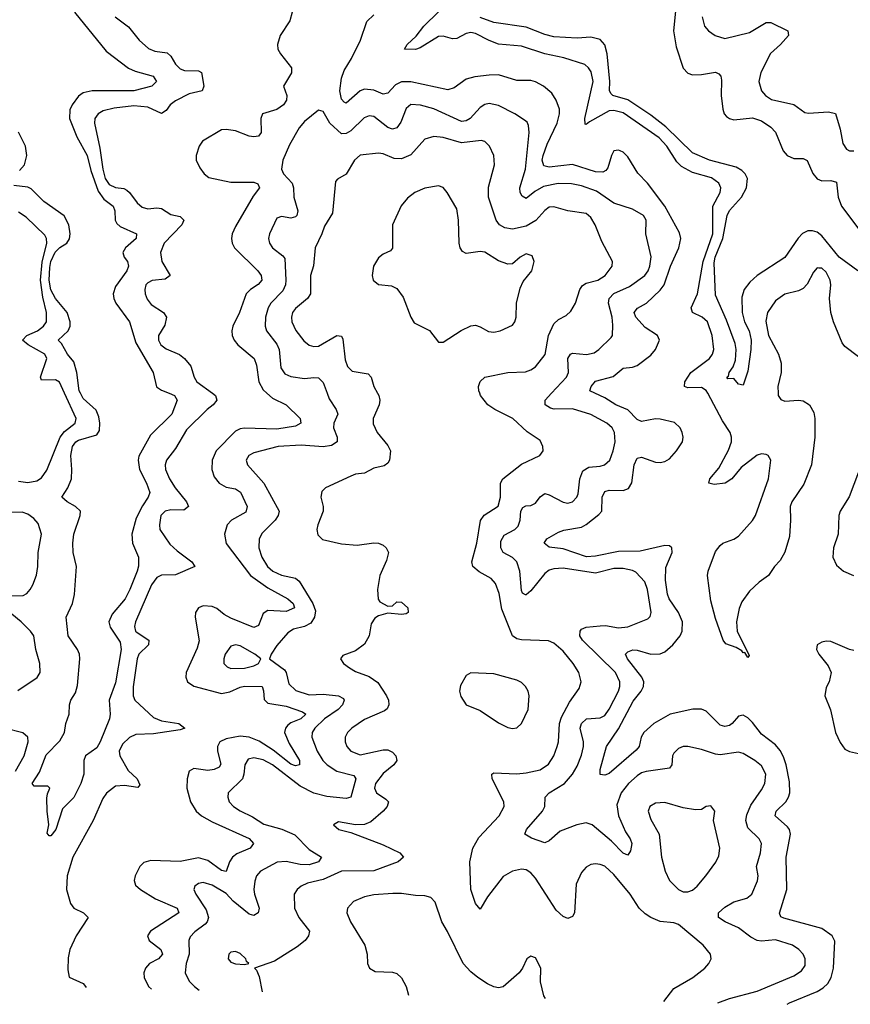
# Model space of a CAD drawing. Header units: inches. Extents: x 1843162 to 1959474, y 907081 to 1016326.
# Tile 305 of 656: x 1933955 to 1937554, y 907353 to 911618. Entities that reach past the tile are written whole.
import ezdxf

# ---------------------------------------------------------------- set-up
doc = ezdxf.new("R2010")
doc.units = ezdxf.units.IN
doc.header["$MEASUREMENT"] = 0
doc.layers.add('B9930', color=7, linetype='Continuous')
doc.layers.add('B9931', color=7, linetype='Continuous')

msp = doc.modelspace()

# ---------------------------------------------------------------- linework, layer by layer
at = {"layer": 'B9930', "color": 5}
for points, elevation in [([(1933950, 909619.6), (1933990, 909613.8), (1934030, 909621.3), (1934050, 909633.8), (1934072.5, 909667.5), (1934130.4, 909809.6), (1934150, 909834.5), (1934195.2, 909870), (1934200.4, 909890), (1934149.9, 910000)], 580), ([(1934602.7, 910000), (1934626.7, 909990), (1934637, 909970), (1934614.7, 909910), (1934521.9, 909818.1), (1934472, 909728), (1934469, 909710), (1934474.4, 909670), (1934505.1, 909610), (1934518.9, 909570), (1934512.2, 909550), (1934487.2, 909512.8), (1934460.4, 909459.6), (1934440.6, 909390), (1934443.6, 909350), (1934470.4, 909290), (1934470.4, 909250.4), (1934464.6, 909230), (1934432.9, 909150), (1934412.1, 909110), (1934356.3, 909043.7), (1934342.2, 909010), (1934346.8, 908986.8), (1934390, 908922.6), (1934395.1, 908890), (1934370, 908745.6), (1934342.8, 908670), (1934347.2, 908610), (1934344.2, 908590), (1934304.4, 908490), (1934290, 908464.5), (1934240.7, 908430), (1934234, 908410), (1934233.4, 908350), (1934220.5, 908310), (1934190, 908249.6), (1934140.2, 908199.8), (1934111.3, 908110), (1934090, 908082.7), (1934083.2, 908083.2), (1934074.6, 908094.6), (1934081.1, 908130), (1934074, 908190), (1934073.6, 908246.4), (1934075.3, 908264.7), (1934086, 908290), (1934078, 908298), (1934018, 908298), (1934009.6, 908309.6), (1934041, 908359), (1934070, 908434), (1934130, 908494.8), (1934149.3, 908530), (1934156, 908570), (1934169.7, 908610.3), (1934171.1, 908650), (1934177.2, 908670), (1934197, 908703), (1934205.5, 908734.5), (1934216.5, 908850), (1934214.8, 908870), (1934206, 908890), (1934165.4, 908950), (1934156.9, 909030), (1934184.3, 909090), (1934192.3, 909127.7), (1934201.8, 909250), (1934187.3, 909310), (1934185.2, 909350), (1934190.5, 909390), (1934217.5, 909470), (1934218.7, 909490), (1934196.9, 909510), (1934161.6, 909530), (1934137.6, 909550), (1934164.4, 909590), (1934179.8, 909630), (1934181.7, 909670), (1934176.7, 909730), (1934183.8, 909770), (1934198.9, 909790), (1934210, 909796.9), (1934290, 909820.4), (1934300.7, 909839.3), (1934303, 909870), (1934298.3, 909898.3), (1934286.4, 909926.4), (1934230, 909978), (1934218.4, 910000)], 560), ([(1934790.7, 910000), (1934804.3, 909990), (1934809, 909970), (1934793.8, 909950), (1934767.8, 909930), (1934678.6, 909841.4), (1934630, 909760.6), (1934591.5, 909710), (1934586.3, 909690), (1934587.8, 909670), (1934603.8, 909630), (1934628.6, 909590), (1934678.8, 909530), (1934687.1, 909510), (1934666.6, 909493.4), (1934610, 909494.7), (1934585.8, 909490), (1934567, 909470), (1934560.6, 909430), (1934562.5, 909410), (1934605.8, 909345.8), (1934637, 909317), (1934701.6, 909270), (1934714.4, 909250), (1934630, 909213), (1934570, 909212.5), (1934550, 909202.5), (1934526, 909170), (1934457.3, 909010), (1934453.3, 908990), (1934457.4, 908970), (1934463.7, 908963.7), (1934515.6, 908930), (1934513.5, 908910), (1934471.5, 908870), (1934464.9, 908850), (1934447.7, 908727.7), (1934447.5, 908690), (1934454.8, 908670), (1934535.2, 908595.2), (1934570, 908581.5), (1934644.4, 908570), (1934670.3, 908550), (1934650, 908542.5), (1934535.8, 908524.2), (1934458.3, 908521.7), (1934431.6, 908508.4), (1934400.2, 908479.8), (1934385.9, 908450), (1934389.1, 908430), (1934425.4, 908365.4), (1934465, 908330), (1934475.4, 908304.6), (1934467.6, 908292.4), (1934410, 908301.1), (1934370, 908297.8), (1934331.5, 908268.5), (1934315.6, 908244.4), (1934274.4, 908150), (1934185.4, 907990), (1934160.9, 907910), (1934158.6, 907850), (1934175, 907790), (1934190.2, 907770), (1934231.8, 907750), (1934252.1, 907730), (1934200.7, 907650), (1934172.5, 907590), (1934165.7, 907554.3), (1934163.3, 907503.3), (1934170.2, 907470.2), (1934230, 907444), (1934241.2, 907430), (1934242.7, 907425.6)], 580), ([(1935026.5, 910000), (1935050, 909978.6), (1935110.5, 909950.5), (1935171, 909891), (1935173.2, 909870), (1935150, 909857.6), (1935070, 909843.9), (1934930, 909848.6), (1934910, 909845.8), (1934890, 909836.5), (1934806.9, 909750), (1934789.1, 909710), (1934788, 909670), (1934798.5, 909638.5), (1934819, 909610), (1934850, 909593.2), (1934890, 909585.4), (1934911.7, 909571.7), (1934940.7, 909510), (1934934.7, 909485.3), (1934873.4, 909450), (1934854.2, 909430), (1934842.8, 909390), (1934850, 909348.9), (1934955, 909210), (1935030, 909156.6), (1935117.1, 909110), (1935139.8, 909090), (1935145.4, 909070), (1935110, 909054.9), (1935030, 909058.8), (1935010, 909045.7), (1934990, 908994.5), (1934970, 908984.8), (1934870, 909025.2), (1934841.8, 909041.8), (1934810, 909068.4), (1934790, 909076.6), (1934750, 909078.9), (1934730.3, 909070), (1934717.7, 909050), (1934715.9, 909030), (1934733, 908927), (1934724.5, 908895.5), (1934676.3, 908790), (1934675, 908770), (1934682.9, 908750), (1934710, 908731.6), (1934830, 908699.6), (1934866.3, 908706.3), (1934910, 908727.3), (1934930, 908732), (1935006, 908730), (1935011.7, 908711.7), (1935014.1, 908674.1), (1935030, 908657.3), (1935110, 908644.1), (1935180.6, 908620.6), (1935195, 908610), (1935172.8, 908590), (1935130, 908572.2), (1935117.4, 908562.6), (1935106.7, 908550), (1935103.4, 908530), (1935122.5, 908482.5), (1935167.1, 908410), (1935168, 908390), (1935150, 908386), (1935130, 908393.7), (1935053.6, 908453.6), (1934992.8, 908492.8), (1934950, 908510.8), (1934910, 908515.2), (1934850, 908503.3), (1934823, 908490), (1934811.7, 908470), (1934812.4, 908450), (1934826.9, 908393.1), (1934819.5, 908380.5), (1934797.6, 908370), (1934770, 908366.7), (1934710, 908374), (1934690, 908362.9), (1934680.5, 908330), (1934679.8, 908290), (1934695.5, 908230), (1934719.4, 908190), (1934743.8, 908170), (1934790, 908143.9), (1934950, 908071.3), (1934968.9, 908050), (1934954, 908030), (1934895.6, 908004.4), (1934877.3, 907990), (1934864.8, 907970), (1934850, 907928.6), (1934830, 907932.5), (1934770, 907976), (1934730, 907988.1), (1934650, 907971.6), (1934523.1, 907976.9), (1934492.8, 907967.2), (1934476.5, 907950), (1934455.6, 907910), (1934451.3, 907890), (1934456.9, 907870), (1934478.3, 907850), (1934544.2, 907810), (1934637.7, 907770), (1934645.2, 907750), (1934522.8, 907670), (1934509.5, 907650.5), (1934516.3, 907630), (1934567.1, 907590), (1934574.4, 907570), (1934556.3, 907550), (1934518.5, 907530), (1934500.2, 907510), (1934493.2, 907490), (1934494.6, 907470), (1934514, 907430), (1934526.9, 907418.9)], 620), ([(1935287.1, 910000), (1935296.1, 909976.1), (1935327.2, 909930), (1935333.2, 909910), (1935317.1, 909870), (1935314.3, 909850), (1935330.9, 909810), (1935331.1, 909790), (1935305.7, 909774.3), (1935270, 909767.6), (1935175.3, 909775.3), (1935074.9, 909770), (1934970, 909742), (1934948.8, 909730), (1934936.5, 909710), (1934942.6, 909690), (1935013.2, 909610), (1935080.2, 909490), (1935074.7, 909470), (1935062.5, 909450), (1935006.6, 909393.4), (1934993, 909370), (1934991.2, 909330), (1935003.9, 909290), (1935028.5, 909250), (1935052.6, 909230), (1935090, 909211.5), (1935150, 909199), (1935166.3, 909186.3), (1935226, 909090), (1935237.4, 909057.4), (1935232.3, 909030), (1935216.1, 909003.9), (1935190, 908990.4), (1935142.3, 908977.7), (1935117.1, 908962.9), (1935070, 908908), (1935044.9, 908870), (1935038, 908850), (1935102.4, 908802.4), (1935110.1, 908790.1), (1935121.2, 908741.2), (1935152.1, 908712.1), (1935210, 908694.4), (1935270, 908697.1), (1935336.3, 908690), (1935357.6, 908677.6), (1935361.8, 908670), (1935353.9, 908650), (1935335.7, 908630), (1935276.4, 908590), (1935234.1, 908550), (1935222.6, 908530), (1935221.3, 908510), (1935244.2, 908450), (1935268.4, 908410), (1935287.5, 908390), (1935330, 908363.4), (1935403.7, 908343.7), (1935411.8, 908330), (1935390, 908249.8), (1935370, 908245.4), (1935286.3, 908253.7), (1935230, 908268.4), (1935170, 908298.6), (1935050, 908389.9), (1935010, 908411.7), (1934970, 908421.4), (1934945.1, 908414.9), (1934930.2, 908390), (1934927.2, 908350), (1934920.6, 908330), (1934859.2, 908270), (1934856.5, 908250), (1934862.8, 908230), (1934881.8, 908210), (1934910, 908190.9), (1934964.7, 908164.7), (1935012.9, 908132.9), (1935091.5, 908111.5), (1935147.6, 908087.6), (1935210, 908023.2), (1935262.4, 907990), (1935250.2, 907970), (1935210, 907957.9), (1935170, 907958.9), (1935110, 907971.7), (1935071.3, 907968.7), (1934999.2, 907930), (1934981.8, 907910), (1934973.8, 907886.2), (1934970.1, 907850), (1934973, 907830), (1934992.7, 907770), (1934988.7, 907750), (1934970, 907737.6), (1934950, 907743.4), (1934880.6, 907800.6), (1934850, 907833.8), (1934790, 907869.8), (1934750, 907880.8), (1934730, 907877.2), (1934714.6, 907865.4), (1934710.3, 907850), (1934718, 907830), (1934762.7, 907762.7), (1934773.7, 907730), (1934767.9, 907710), (1934759.5, 907700.5), (1934713.5, 907666.5), (1934693.8, 907646.2), (1934688.6, 907630), (1934690.1, 907570), (1934677, 907530), (1934672.9, 907490), (1934690, 907453.4), (1934713, 907430), (1934732.9, 907414)], 640), ([(1935505.5, 910000), (1935510.9, 909990), (1935515.3, 909970), (1935513, 909950), (1935487.3, 909890), (1935486.9, 909866.9), (1935503.9, 909830), (1935550, 909774.3), (1935561.5, 909750), (1935558, 909710), (1935550, 909696.9), (1935533.9, 909686.1), (1935490, 909675.3), (1935450, 909654.5), (1935410, 909649.8), (1935390, 909641.5), (1935280.7, 909590), (1935264.9, 909575.1), (1935260.3, 909550), (1935270.3, 909510), (1935270.3, 909490), (1935246.9, 909430), (1935242.8, 909410), (1935246.5, 909386.5), (1935266.9, 909366.9), (1935350, 909348.2), (1935418.2, 909341.8), (1935490, 909351.9), (1935510, 909351), (1935530, 909342), (1935542.8, 909330), (1935553.2, 909310), (1935544.8, 909275.2), (1935515.8, 909210), (1935506, 909150), (1935508, 909108), (1935515.9, 909095.9), (1935550, 909077.3), (1935570, 909079.1), (1935590, 909096.4), (1935610, 909095.6), (1935636.5, 909070), (1935638, 909050), (1935630, 909044.2), (1935610, 909041.8), (1935550, 909048), (1935510, 909036.2), (1935493.9, 909026.1), (1935478, 909002), (1935470.2, 908950), (1935450, 908913), (1935410, 908884.4), (1935355.2, 908864.8), (1935346, 908850), (1935358, 908830), (1935383.8, 908810), (1935410, 908795.3), (1935470, 908773), (1935506.8, 908746.8), (1935545.1, 908690), (1935553.5, 908670), (1935555.2, 908650), (1935547.1, 908632.9), (1935536.2, 908623.8), (1935450, 908586.6), (1935394.6, 908550), (1935375.6, 908530), (1935365.5, 908510), (1935365, 908490), (1935372.9, 908470), (1935390, 908449.2), (1935430, 908433.8), (1935530, 908456.1), (1935550, 908455.3), (1935570, 908446), (1935585.2, 908430), (1935589.2, 908410), (1935576.5, 908390), (1935530, 908352.7), (1935497, 908310), (1935492.9, 908290), (1935501.7, 908270), (1935542.4, 908242.4), (1935552.6, 908230), (1935547.5, 908210), (1935530.8, 908190), (1935476.7, 908143.3), (1935450, 908132.7), (1935410.5, 908130.5), (1935336.3, 908143.7), (1935314.8, 908130), (1935338.8, 908110), (1935390, 908097.6), (1935530, 908043.9), (1935602.4, 908010), (1935618.7, 907990), (1935594.9, 907970), (1935490, 907932), (1935350, 907930.3), (1935270, 907894.5), (1935202.6, 907877.4), (1935175.6, 907864.4), (1935157, 907850), (1935145, 907830), (1935146, 907770), (1935164.2, 907730), (1935210.3, 907670), (1935206.5, 907650), (1935191.6, 907630), (1935157.9, 907602.1), (1935059.4, 907540.6), (1934972, 907510), (1934981, 907501), (1934993.4, 907473.4), (1935006.5, 907407.4)], 660), ([(1936745.8, 907366), (1936790, 907422.3), (1936871.3, 907468.7), (1936923.6, 907510), (1936941.6, 907530), (1936951.5, 907550), (1936948, 907570), (1936916.9, 907610), (1936810, 907699.5), (1936790, 907706), (1936730, 907711.6), (1936690, 907728.9), (1936665.7, 907745.7), (1936639.3, 907770), (1936600.6, 907830), (1936530, 907916.2), (1936490, 907951.8), (1936470, 907958.7), (1936450, 907962.2), (1936430, 907958.3), (1936410, 907947.6), (1936390, 907923.7), (1936367, 907873), (1936358.5, 907750), (1936350, 907734.3), (1936330, 907725), (1936310, 907733.6), (1936280.4, 907760.4), (1936190, 907899.2), (1936170, 907923.1), (1936150, 907936.1), (1936130, 907939.3), (1936090.2, 907929.8), (1936050, 907907.4), (1935981.7, 907818.3), (1935950, 907765.6), (1935930, 907789.6), (1935910.6, 907850), (1935905.6, 907970), (1935918.7, 908030), (1935944.3, 908075.7), (1936032.2, 908170), (1936054.2, 908210), (1936053.3, 908230), (1936002.7, 908330), (1936000.7, 908350), (1936010, 908356), (1936110, 908352), (1936150, 908356), (1936210, 908368.3), (1936246.7, 908393.3), (1936270, 908428.9), (1936283.9, 908470), (1936289.3, 908490.7), (1936293.5, 908570), (1936302.6, 908597.4), (1936337.9, 908662.1), (1936379.3, 908720.7), (1936387.8, 908750), (1936378.2, 908790), (1936353.8, 908830), (1936310, 908883.5), (1936270, 908917.6), (1936247, 908927), (1936130, 908932), (1936110, 908936), (1936090, 908948.8), (1936044.4, 909064.4), (1936033.2, 909133.2), (1936016.5, 909176.5), (1935998.2, 909198.2), (1935946, 909226), (1935919.1, 909250), (1935913.6, 909270), (1935936.5, 909350), (1935951.5, 909448.5), (1935967.5, 909472.5), (1936028.5, 909511.5), (1936038.1, 909550), (1936039.1, 909610), (1936048.9, 909630), (1936130, 909693.2), (1936209.5, 909730), (1936223.6, 909750), (1936222.4, 909770), (1936210, 909794.7), (1936153.5, 909833.5), (1936092.1, 909890), (1936013.3, 909930), (1935984, 909950), (1935952.4, 909990), (1935948.6, 910000)], 660), ([(1936980.5, 907360.4), (1937030, 907378.5), (1937150, 907410.2), (1937310, 907476.8), (1937342.4, 907497.6), (1937358.3, 907521.7), (1937358.5, 907550), (1937349.8, 907570), (1937330.9, 907590.9), (1937304, 907610), (1937230, 907633.1), (1937170, 907627.5), (1937149.9, 907629.9), (1937123.8, 907643.8), (1937070, 907684.3), (1937011.6, 907710), (1936983, 907730), (1936983.2, 907750), (1937010, 907773.6), (1937050, 907797.3), (1937106.3, 907813.7), (1937127.1, 907830), (1937152.6, 907887.4), (1937154.6, 907910), (1937147.6, 907950), (1937165.7, 908010), (1937169, 908050), (1937159.8, 908070), (1937110, 908118.2), (1937101.8, 908150), (1937106.3, 908173.7), (1937123.5, 908216.5), (1937170, 908282), (1937183.9, 908310), (1937187.6, 908350), (1937170, 908386.2), (1937141, 908410), (1937090, 908439.8), (1937070, 908446), (1936990, 908434.5), (1936970, 908436.1), (1936910, 908456.8), (1936850, 908469.8), (1936830.2, 908469.8), (1936810, 908461), (1936790, 908441.3), (1936784.1, 908430), (1936780.6, 908390), (1936770, 908375.6), (1936670, 908362.1), (1936650, 908356.1), (1936630, 908343.2), (1936592.9, 908310), (1936561, 908270), (1936542.8, 908217.2), (1936549.7, 908169.7), (1936579.7, 908099.7), (1936599.8, 908070), (1936607.2, 908050), (1936602.3, 908017.7), (1936590, 907999.2), (1936570, 908007.7), (1936519.3, 908059.3), (1936435, 908130), (1936410, 908139.6), (1936369.1, 908130.9), (1936296.4, 908103.6), (1936250, 908060.8), (1936230, 908052.5), (1936172.9, 908072.9), (1936144.2, 908090), (1936151.1, 908110), (1936220.5, 908190), (1936229.9, 908210), (1936231.7, 908250), (1936249.8, 908270), (1936315.8, 908310), (1936349.9, 908350.1), (1936370, 908385.2), (1936390, 908433.1), (1936398.7, 908470), (1936398.5, 908490), (1936384.3, 908550), (1936389.9, 908570.1), (1936410.9, 908589.1), (1936470, 908594.1), (1936490, 908603.8), (1936510, 908631.3), (1936549.2, 908710), (1936555, 908730), (1936555.2, 908750), (1936536.1, 908790), (1936394.5, 908930), (1936382.6, 908950), (1936383.2, 908970), (1936390, 908978.2), (1936410, 908986.6), (1936470, 908993.2), (1936493.5, 908993.5), (1936550, 908983.7), (1936590, 908988.3), (1936676.6, 909023.4), (1936686.9, 909033.1), (1936691.4, 909050), (1936675.8, 909150), (1936663.2, 909183.2), (1936624.5, 909224.5), (1936610, 909232.7), (1936570, 909240.9), (1936530, 909240.6), (1936450, 909221.4), (1936310, 909242.6), (1936270, 909240.2), (1936250, 909233.5), (1936230, 909219.9), (1936170, 909144.8), (1936150, 909126.2), (1936146.6, 909126.6), (1936134.3, 909134.3), (1936130, 909145.2), (1936122, 909230), (1936109.9, 909269.9), (1936090, 909289.2), (1936050, 909310.8), (1936039.3, 909330), (1936040.1, 909359.9), (1936054.4, 909385.6), (1936100.9, 909410), (1936115.7, 909424.3), (1936123.6, 909450), (1936127.2, 909490), (1936135, 909505), (1936147.6, 909512.4), (1936170, 909514.2), (1936190, 909523.6), (1936210, 909551.5), (1936230, 909566.4), (1936250, 909560.5), (1936310, 909527.6), (1936330, 909523.9), (1936350, 909529.4), (1936369, 909550), (1936375.1, 909564.9), (1936382.2, 909630), (1936395.4, 909664.6), (1936420.6, 909679.4), (1936470, 909683.7), (1936489.6, 909690), (1936511.5, 909710), (1936527.3, 909750), (1936535.7, 909790), (1936532.7, 909830), (1936522.7, 909850), (1936499.1, 909870), (1936430, 909908.1), (1936350, 909932.1), (1936271.5, 909931.5), (1936255.3, 909935.3), (1936232, 909950), (1936231.7, 909970), (1936259.5, 910000)], 640), ([(1937279.9, 907353.3), (1937290, 907359.4), (1937410.6, 907409.4), (1937435.9, 907424.1), (1937456.2, 907443.8), (1937471.3, 907470), (1937481.6, 907510), (1937487.1, 907627.1), (1937475.3, 907650), (1937430, 907681.3), (1937265.7, 907725.7), (1937252.9, 907732.9), (1937247.6, 907747.6), (1937278.9, 907850), (1937276.6, 907990), (1937294.7, 908090), (1937291, 908110), (1937282, 908122), (1937228.1, 908170), (1937232.8, 908190), (1937274.9, 908230), (1937286.8, 908250), (1937292, 908270), (1937290, 908317.6), (1937276.5, 908390), (1937264.7, 908424.7), (1937250, 908452.6), (1937230, 908477.2), (1937170, 908523.7), (1937130, 908574.2), (1937110, 908593.8), (1937090, 908605.1), (1937070, 908601.1), (1937042.4, 908570), (1937030, 908561), (1937010, 908556), (1936990, 908562), (1936930, 908622.5), (1936910, 908631.7), (1936871.6, 908631.6), (1936773.7, 908610), (1936702.3, 908570), (1936659.6, 908530), (1936648.1, 908510), (1936639.8, 908470), (1936626, 908454), (1936510, 908352.8), (1936490, 908345.1), (1936470, 908349.4), (1936469.9, 908370), (1936498, 908470), (1936550, 908546.1), (1936613.2, 908666.8), (1936647.6, 908710), (1936658, 908730), (1936659.5, 908750), (1936651, 908771), (1936588.1, 908850), (1936579.8, 908870), (1936590, 908880.2), (1936612, 908888), (1936630, 908887.5), (1936690, 908869.2), (1936730, 908871.2), (1936750, 908880.7), (1936785, 908910), (1936816.3, 908950), (1936825.6, 908970), (1936826.6, 909010), (1936809.4, 909050), (1936768.7, 909110), (1936761.6, 909130), (1936753.2, 909190), (1936754.2, 909245.8), (1936781.8, 909310), (1936781.3, 909330), (1936770, 909339.1), (1936750, 909340.7), (1936643.6, 909316.4), (1936550, 909314.9), (1936450, 909294.5), (1936411.3, 909291.3), (1936310, 909325.5), (1936250, 909333.7), (1936228.4, 909350), (1936239.7, 909370), (1936290, 909398.5), (1936312.5, 909407.5), (1936390, 909420.4), (1936410, 909431.4), (1936464.7, 909475.3), (1936477.3, 909490), (1936479.7, 909550), (1936490, 909573.8), (1936510, 909579.6), (1936570, 909578.3), (1936592.7, 909587.3), (1936607.4, 909612.6), (1936617.9, 909690), (1936630, 909718.6), (1936650, 909723.4), (1936710, 909701.5), (1936730, 909699.8), (1936750, 909704.4), (1936770, 909716.5), (1936801.2, 909750), (1936827.3, 909790), (1936829.8, 909810), (1936826.2, 909830), (1936816.5, 909850), (1936793, 909873), (1936730, 909888.1), (1936710, 909888.7), (1936650, 909878.1), (1936630, 909886.7), (1936590, 909928.5), (1936537.5, 909950), (1936490, 909979.7), (1936447.1, 910000)], 620), ([(1937241.1, 910000), (1937241.4, 909990), (1937252.8, 909972.8), (1937270, 909965.5), (1937330, 909969.5), (1937350, 909966.7), (1937377.1, 909950), (1937396, 909916), (1937400.7, 909890), (1937401, 909810), (1937386.4, 909690), (1937353.3, 909606.7), (1937300.8, 909530), (1937292.9, 909510), (1937295.2, 909450), (1937290, 909379), (1937270, 909311.5), (1937250, 909275.1), (1937226, 909250), (1937199.5, 909210), (1937158.9, 909181.1), (1937116.9, 909143.1), (1937084, 909096), (1937072.1, 909067.9), (1937060.9, 909010), (1937063.5, 908970), (1937115.8, 908864.2), (1937110, 908856), (1937097.2, 908877.2), (1937090, 908876.3), (1937084.5, 908884.5), (1937059, 908899), (1937014.5, 908914.5), (1937003, 908930), (1936970, 909024.5), (1936950, 909100.9), (1936935.5, 909210), (1936937.8, 909230), (1936970, 909315.3), (1936990, 909341.3), (1937002, 909350), (1937050, 909367.3), (1937070, 909380.8), (1937131, 909449), (1937143.4, 909470), (1937200.1, 909630), (1937210.4, 909710), (1937198.2, 909730), (1937190, 909735.2), (1937170, 909738.3), (1937150, 909731.7), (1937081.1, 909678.9), (1937040.1, 909630), (1937012.5, 909610), (1936964.3, 909604.3), (1936941.3, 909610), (1936945, 909630), (1936984.2, 909675.8), (1937026.7, 909753.3), (1937039.6, 909790), (1937039.3, 909810), (1937033.5, 909830), (1937000.2, 909880.2), (1936936.2, 910000)], 580), ([(1937610, 909712.3), (1937548.6, 909551.4), (1937510.2, 909490), (1937503.7, 909470), (1937501.7, 909390), (1937481.5, 909330), (1937478.3, 909290), (1937494.8, 909254.8), (1937524.4, 909230), (1937567.2, 909210)], 620), ([(1933890, 909122.2), (1933970, 909124.3), (1933986.7, 909133.3), (1934000.3, 909150), (1934012.7, 909170), (1934027.9, 909212.1), (1934034.2, 909250), (1934035.6, 909310), (1934050.5, 909390), (1934035.7, 909435.7), (1934017, 909457), (1933990, 909476.6), (1933965.5, 909485.5), (1933890, 909482.9)], 580), ([(1933947, 908713), (1934030.6, 908769.4), (1934043.5, 908790), (1934042.2, 908830), (1934025.4, 908890), (1934016.1, 908950), (1934002, 908970), (1933961.5, 909010), (1933863.9, 909090)], 580), ([(1937570, 908885.4), (1937549.9, 908889.9), (1937470, 908924.1), (1937450, 908926), (1937430, 908922), (1937410.5, 908910), (1937407.6, 908890), (1937418, 908870), (1937458.8, 908818.8), (1937471.8, 908790), (1937462.8, 908750), (1937450, 908726), (1937444.1, 908690), (1937468.4, 908628.4), (1937490.2, 908530), (1937510, 908487.8), (1937530, 908458.4), (1937550, 908448.1), (1937590, 908440.1)], 620), ([(1933936.7, 908363.3), (1933975.5, 908430), (1933991.9, 908490), (1933991, 908510), (1933968.7, 908528.7), (1933890, 908548.7)], 580), ([(1936234, 907378.2), (1936226.9, 907390), (1936211.5, 907450), (1936212.7, 907510), (1936190, 907555.3), (1936170, 907562), (1936152, 907550), (1936134, 907510), (1936119.1, 907490), (1936050, 907429.6), (1936030, 907424.7), (1936010, 907429.7), (1935982.2, 907442.2), (1935940.5, 907470), (1935910, 907494), (1935877.2, 907530), (1935808.7, 907668.7), (1935783.7, 907710), (1935755.2, 907795.2), (1935736.1, 907816.1), (1935710, 907823), (1935670, 907824), (1935610, 907833.1), (1935572.7, 907832.7), (1935490, 907826.8), (1935450, 907819.3), (1935401.4, 907798.6), (1935376, 907770), (1935372.9, 907750), (1935388, 907710), (1935450.2, 907610), (1935460.2, 907570), (1935462.6, 907530), (1935470.3, 907510.3), (1935495.6, 907495.6), (1935570, 907493.2), (1935590, 907487), (1935610, 907468.2), (1935629.6, 907430), (1935639.5, 907392.4)], 680)]:
    msp.add_lwpolyline(points, dxfattribs=dict(at, elevation=elevation))
for points, elevation in [([(1934890, 908909.8), (1934870, 908904.7), (1934845.8, 908870), (1934839.6, 908850), (1934840.3, 908830), (1934855, 908815), (1934870, 908807.8), (1934930, 908809), (1934970, 908818.8), (1934989.7, 908830), (1934999.5, 908850), (1934974.7, 908870), (1934910, 908906)], 640), ([(1935910.7, 908789.3), (1935890, 908777.2), (1935865.1, 908734.9), (1935860.5, 908710), (1935866, 908686), (1935890, 908651), (1935950, 908625.5), (1936030, 908572.4), (1936070, 908552.4), (1936090, 908548), (1936110, 908550.6), (1936129.4, 908570), (1936158, 908630), (1936163.1, 908690), (1936158.3, 908710), (1936146.6, 908730), (1936130, 908746.6), (1936110, 908756.8), (1936010, 908784.7)], 680), ([(1936750, 908227.7), (1936710, 908224.2), (1936685.7, 908210), (1936678.9, 908190), (1936690, 908154), (1936725.4, 908090), (1936736.5, 907990), (1936751.7, 907930), (1936770.4, 907890), (1936810, 907850.4), (1936830, 907840.4), (1936850, 907840.4), (1936870, 907848.4), (1936890, 907864.4), (1936928, 907910), (1936970.8, 907969.2), (1936983.8, 907996.2), (1936988.7, 908030), (1936961.1, 908150), (1936967.3, 908190), (1936950, 908212.8), (1936930, 908209.4), (1936910, 908197.6), (1936883.9, 908196.1), (1936830, 908204.4)], 660), ([(1934890, 907581.6), (1934870, 907579.5), (1934861.6, 907570), (1934859.3, 907550), (1934870, 907536.3), (1934890, 907528.8), (1934930, 907525.5), (1934948, 907530), (1934938, 907538), (1934935.1, 907550), (1934910, 907573.3)], 660)]:
    msp.add_lwpolyline(points, close=True, dxfattribs=dict(at, elevation=elevation))
at = {"layer": 'B9931', "color": 5}
for points, elevation in [([(1934192.9, 911650), (1934330, 911481.8), (1934427.5, 911407.5), (1934455.2, 911395.2), (1934533.1, 911373.1), (1934548.5, 911350), (1934527.7, 911330), (1934450, 911309.9), (1934270, 911310.3), (1934230, 911300.8), (1934210, 911286.4), (1934182.5, 911250), (1934172.9, 911227.1), (1934170.6, 911190), (1934203.3, 911110), (1934248, 911030), (1934264.2, 910964.2), (1934295.8, 910875.8), (1934320.5, 910840.5), (1934360.9, 910810), (1934367.8, 910790), (1934369.5, 910750), (1934375.7, 910735.7), (1934390, 910722.7), (1934461.5, 910690), (1934459.7, 910670), (1934414.5, 910630), (1934402.2, 910610), (1934408.1, 910590), (1934422.7, 910570), (1934426.8, 910550), (1934419.3, 910530), (1934370, 910463), (1934360.5, 910430), (1934363, 910410), (1934371.7, 910390), (1934431.3, 910310), (1934458.5, 910218.5), (1934533.7, 910090), (1934547.8, 910027.8), (1934570, 910013.7), (1934602.7, 910000)], 560), ([(1935135.3, 911650), (1935126.4, 911613.6), (1935084, 911550), (1935071.8, 911510), (1935074.3, 911490), (1935085.2, 911470), (1935132.5, 911410), (1935132.7, 911387.3), (1935098.9, 911330), (1935112.1, 911290), (1935111.9, 911270), (1935098.6, 911250), (1935070, 911229), (1935007.8, 911210), (1935000.1, 911190), (1935001, 911130), (1934990, 911114.2), (1934970, 911110.4), (1934950, 911113.4), (1934890, 911136.3), (1934850, 911143.1), (1934830, 911140.8), (1934747.5, 911092.5), (1934732.6, 911070), (1934719.3, 911030), (1934719.7, 911010), (1934735.7, 910975.7), (1934754.7, 910950), (1934774.7, 910934.7), (1934870, 910914.5), (1934970, 910914.6), (1934987.5, 910907.5), (1934993.8, 910890), (1934966.5, 910853.5), (1934890, 910721.7), (1934876.6, 910690), (1934873.7, 910670), (1934875.9, 910650), (1934885.8, 910630), (1934986.9, 910530), (1935002.2, 910510), (1935004.1, 910490), (1934989.2, 910470.8), (1934956, 910450), (1934936.6, 910430), (1934907.4, 910350), (1934879.4, 910290), (1934874.6, 910270), (1934876.1, 910250), (1934885, 910230), (1934900.9, 910210), (1934971.5, 910150), (1934981.2, 910121.2), (1934992.2, 910050), (1935010, 910015), (1935026.5, 910000)], 620), ([(1936936.2, 910000), (1936930, 910011.6), (1936910, 910024.7), (1936850, 910022.8), (1936835.3, 910030), (1936837, 910050), (1936863.6, 910090), (1936943.9, 910150), (1936957.6, 910170), (1936963, 910190), (1936956, 910250), (1936934.8, 910310), (1936912, 910330), (1936870.6, 910350), (1936864.3, 910370), (1936892.7, 910430), (1936916.5, 910570), (1936958.5, 910690), (1936958.2, 910810), (1936989.9, 910870), (1936992.4, 910890), (1936984.1, 910910), (1936953.1, 910933.1), (1936870, 910956.1), (1936822, 910982), (1936802, 911002), (1936758.7, 911070), (1936726, 911106), (1936570, 911214.4), (1936530, 911224.9), (1936510, 911222.7), (1936424, 911176), (1936410, 911163.5), (1936406, 911166), (1936404.3, 911190), (1936439.5, 911350), (1936431.7, 911391.7), (1936419.5, 911410), (1936403.3, 911423.3), (1936312.6, 911452.6), (1936230, 911470), (1936130, 911503), (1936030, 911512.6), (1935990, 911527.6), (1935930, 911558.7), (1935910, 911562.5), (1935890, 911558), (1935850, 911536.7), (1935830, 911535), (1935790, 911546.8), (1935770, 911545.8), (1935690, 911496.4), (1935669.6, 911489.6), (1935622.9, 911490), (1935634, 911510), (1935673.5, 911546.5), (1935706.4, 911590), (1935770, 911651.9)], 580), ([(1936797.5, 911670), (1936788, 911570), (1936800.1, 911500.1), (1936830, 911408.2), (1936850, 911386.4), (1936870, 911379.5), (1936910, 911380.3), (1936970, 911390.4), (1936984.1, 911384.1), (1936992.8, 911372.8), (1936995.5, 911355.5), (1936993.9, 911290), (1937001.1, 911230), (1937007.2, 911210), (1937018.2, 911198.2), (1937030, 911189.5), (1937050, 911184.7), (1937130, 911193.6), (1937170, 911180.1), (1937210, 911152.1), (1937230, 911130.2), (1937263.6, 911050), (1937280.6, 911030), (1937310, 911016.4), (1937350, 911016.5), (1937367.7, 911007.7), (1937391.2, 910951.2), (1937410, 910929.1), (1937430, 910920.7), (1937470, 910922), (1937493.7, 910913.7), (1937501.4, 910850), (1937516.1, 910810), (1937599.1, 910699.1)], 560), ([(1934369.1, 911630), (1934427.2, 911587.2), (1934473.5, 911530), (1934513.4, 911493.4), (1934541.6, 911481.6), (1934594.2, 911474.2), (1934610, 911459.8), (1934630, 911425.4), (1934650, 911405.1), (1934670, 911397.7), (1934730, 911396.3), (1934743.7, 911390), (1934752.7, 911330), (1934746.3, 911310), (1934690, 911296.3), (1934630, 911266.4), (1934607.5, 911250), (1934590, 911224.7), (1934570, 911211.5), (1934510, 911239.7), (1934450, 911244.7), (1934364.8, 911235.2), (1934317.2, 911222.8), (1934295.2, 911210), (1934281.2, 911190), (1934279, 911170), (1934302.3, 911062.3), (1934315.2, 910970), (1934325.6, 910930), (1934343.7, 910903.7), (1934370, 910891.2), (1934406.3, 910886.3), (1934419.4, 910879.4), (1934431.1, 910870), (1934464.5, 910824.5), (1934486.4, 910806.4), (1934510, 910799), (1934550, 910802.7), (1934570, 910799.8), (1934610, 910773.8), (1934650, 910765.1), (1934666.3, 910750), (1934657.9, 910730), (1934581.4, 910650), (1934565.4, 910610), (1934570.9, 910570), (1934607.2, 910510), (1934585.2, 910494.8), (1934530, 910488.6), (1934510, 910478.3), (1934502.5, 910470), (1934497.2, 910450), (1934499.5, 910430), (1934507.9, 910407.9), (1934524.8, 910384.8), (1934578.5, 910350), (1934591, 910330), (1934584.5, 910295.5), (1934556.9, 910250), (1934556.3, 910230), (1934566.8, 910210), (1934590, 910191.8), (1934648, 910168), (1934670, 910150.2), (1934696.7, 910116.7), (1934711.2, 910070), (1934722.5, 910050), (1934790.7, 910000)], 580), ([(1936447.1, 910000), (1936426, 910010), (1936431.6, 910030), (1936450, 910052), (1936526.9, 910073.1), (1936570, 910109.3), (1936610, 910113.5), (1936630, 910120.1), (1936690, 910165), (1936710.5, 910190), (1936726.8, 910230), (1936718.2, 910250), (1936664.6, 910284.6), (1936624.9, 910330), (1936617, 910350), (1936631.5, 910368.5), (1936671.3, 910390), (1936730, 910446.3), (1936747.3, 910470), (1936775.3, 910550), (1936811.8, 910630), (1936819.2, 910670), (1936814.5, 910694.5), (1936750.8, 910810.8), (1936675.4, 910910), (1936632.9, 910952.9), (1936590, 911023.7), (1936570, 911043.6), (1936557.2, 911050), (1936550, 911053.3), (1936530, 911049.8), (1936519.2, 911030), (1936502.9, 910977.1), (1936495, 910965), (1936481.9, 910958.1), (1936450, 910959.1), (1936350, 910990.3), (1936250, 910979.7), (1936225.8, 910985.8), (1936219.3, 911010), (1936222.7, 911030), (1936240.7, 911079.3), (1936284.7, 911170), (1936294.7, 911210), (1936294.1, 911230), (1936280.4, 911270), (1936260.3, 911300.3), (1936224.3, 911330), (1936190, 911349.5), (1936170, 911354.5), (1936110, 911355.3), (1936030, 911379.1), (1935990, 911377.6), (1935927.3, 911370), (1935890, 911359.9), (1935837.7, 911322.3), (1935810, 911313.6), (1935650, 911348.6), (1935610, 911348.7), (1935583.4, 911336.6), (1935550, 911300.5), (1935530, 911295), (1935490, 911312.7), (1935450, 911316.5), (1935430, 911309.4), (1935370, 911255.9), (1935361.4, 911261.4), (1935350, 911274), (1935343, 911310), (1935350, 911365.5), (1935361.5, 911398.5), (1935393, 911450), (1935432.3, 911530), (1935459.9, 911610), (1935490, 911639.1)], 620), ([(1937586.4, 910530), (1937505.5, 910590), (1937430, 910682.2), (1937410, 910697.1), (1937390, 910704), (1937370, 910704.1), (1937347.4, 910692.6), (1937327.9, 910672.1), (1937270, 910588.7), (1937150.1, 910509.9), (1937118.4, 910481.6), (1937094.8, 910450), (1937084.3, 910415.7), (1937086, 910350), (1937096, 910310), (1937115.2, 910270), (1937124.5, 910230), (1937123.5, 910190), (1937110, 910095.3), (1937090, 910035.3), (1937070, 910039.3), (1937050, 910064.5), (1937023.2, 910063.2), (1937019, 910070), (1937026.2, 910073.8), (1937029.5, 910089.5), (1937045.9, 910114.1), (1937057, 910143), (1937059.9, 910190), (1937055, 910215), (1937017.3, 910317.3), (1936970, 910424.5), (1936964.8, 910564.8), (1936969.2, 910590), (1937001.8, 910670), (1937019.9, 910770), (1937030, 910791.4), (1937082.4, 910850), (1937104.2, 910890), (1937108.2, 910930), (1937098.9, 910950), (1937084.8, 910964.8), (1937059.2, 910979.2), (1936943.9, 911010), (1936870, 911041.8), (1936754.2, 911154.2), (1936690, 911204.1), (1936590, 911271.1), (1936525.7, 911290), (1936517.3, 911297.3), (1936511.2, 911310), (1936512.5, 911350), (1936501.1, 911470), (1936490, 911509.7), (1936470, 911533), (1936430, 911542.1), (1936370, 911538.7), (1936270, 911544.1), (1936230, 911554.5), (1936150, 911585.7), (1936010, 911606.6), (1935950, 911627.2)], 560), ([(1936912.9, 911630), (1936922.8, 911590), (1936939.5, 911570), (1936968.5, 911550), (1937010, 911536.8), (1937117.9, 911562.1), (1937190, 911606), (1937210, 911605.2), (1937283, 911570), (1937286.3, 911550), (1937252.2, 911510), (1937207.8, 911472.2), (1937166.1, 911390), (1937158, 911350), (1937168.9, 911310), (1937186, 911290), (1937212.1, 911272.1), (1937310, 911250.3), (1937356.7, 911216.7), (1937373.6, 911213.6), (1937459.1, 911219.1), (1937490, 911211.3), (1937510, 911144), (1937521.1, 911081.1), (1937536.9, 911056.9), (1937550.7, 911050.7), (1937569.6, 911049.6)], 580), ([(1936259.5, 910000), (1936324.2, 910070), (1936333, 910090), (1936330.8, 910150), (1936341.6, 910170), (1936350, 910173.5), (1936411.8, 910168.2), (1936444.3, 910175.7), (1936465.1, 910190), (1936518.2, 910241.8), (1936523.5, 910250), (1936525.4, 910294.6), (1936521.9, 910330), (1936506, 910390), (1936509.3, 910410), (1936530, 910432.8), (1936597.7, 910462.3), (1936663.9, 910510), (1936678.8, 910530), (1936685.9, 910550), (1936691, 910591), (1936667.7, 910690), (1936669.7, 910750), (1936657.4, 910770), (1936610, 910798), (1936530, 910822.9), (1936454.7, 910874.7), (1936390, 910899), (1936346.4, 910906.4), (1936288.9, 910908.9), (1936224.7, 910895.3), (1936186.8, 910873.2), (1936150, 910843.8), (1936133, 910853), (1936123.9, 910870), (1936121.8, 910890), (1936147.4, 910970), (1936162.9, 911130), (1936159.6, 911159.6), (1936153.5, 911173.5), (1936142.9, 911182.9), (1936100.5, 911210), (1936030, 911246), (1935990, 911254.7), (1935970, 911250.5), (1935950, 911237.8), (1935907.1, 911190), (1935890, 911179.6), (1935870, 911177.7), (1935750, 911232.3), (1935692.4, 911247.6), (1935650, 911250.6), (1935630, 911233), (1935606.5, 911173.5), (1935590, 911149), (1935570, 911144.1), (1935550, 911151.1), (1935490, 911198.4), (1935470, 911201.4), (1935447.5, 911192.5), (1935390, 911136.9), (1935370, 911125.3), (1935350, 911123.9), (1935298.7, 911170), (1935270, 911220.7), (1935250, 911225.6), (1935190, 911176.8), (1935165.6, 911150), (1935123.9, 911076.1), (1935095.8, 911010), (1935090.2, 910970), (1935097.7, 910950), (1935135.3, 910910), (1935142.3, 910890), (1935143.3, 910850), (1935160.1, 910790), (1935156, 910770), (1935150, 910763.5), (1935130, 910758.7), (1935090, 910765.8), (1935070, 910758.4), (1935037.5, 910690), (1935033, 910670), (1935037.8, 910650), (1935051.3, 910630), (1935095.9, 910595.9), (1935104, 910584), (1935108.3, 910490), (1935106.8, 910470), (1935096, 910444), (1935044.1, 910390), (1935031.3, 910370), (1935020.4, 910330), (1935018.7, 910290), (1935025.2, 910270), (1935070, 910212.1), (1935079.8, 910190), (1935087, 910110), (1935103.6, 910083.6), (1935130, 910072.7), (1935190, 910063.5), (1935230, 910068.7), (1935250, 910066.2), (1935270, 910046), (1935287.1, 910000)], 640), ([(1933955.2, 910964.8), (1933976.6, 910990), (1933986, 911030), (1933980.4, 911070), (1933950.2, 911130.2)], 560), ([(1935948.6, 910000), (1935944.8, 910010), (1935943.7, 910030), (1935950, 910050.3), (1935970, 910070.2), (1936070, 910089.4), (1936146.7, 910093.3), (1936170, 910101.3), (1936190, 910114.9), (1936232.5, 910167.5), (1936246.8, 910250), (1936270, 910300.2), (1936290, 910319), (1936323.2, 910336.8), (1936343.7, 910356.3), (1936363.7, 910390), (1936381.6, 910450), (1936393.2, 910466.8), (1936410, 910476.6), (1936459.7, 910490), (1936491.7, 910510), (1936521.7, 910550), (1936524, 910570), (1936477.4, 910657.4), (1936448.9, 910730), (1936430, 910761.7), (1936410, 910779.3), (1936330, 910790.7), (1936270, 910808.2), (1936250, 910805.8), (1936230, 910792.2), (1936191.9, 910748.1), (1936150, 910724), (1936090, 910711.3), (1936056.9, 910716.9), (1936034.5, 910730), (1936020.4, 910750), (1935986.6, 910850), (1935986.6, 910893.4), (1936012.2, 910990), (1936009.2, 911030), (1935990.3, 911070.3), (1935970, 911089.8), (1935954.6, 911094.6), (1935870, 911084.9), (1935790, 911108), (1935750, 911112), (1935710, 911100.7), (1935650, 911032.2), (1935610, 911014.7), (1935577.3, 911017.3), (1935530, 911036.5), (1935510, 911039.3), (1935430, 911030.9), (1935405.8, 911010), (1935370, 910949.5), (1935332.8, 910927.2), (1935323.4, 910916.6), (1935310, 910779.5), (1935275.8, 910724.2), (1935265, 910690), (1935235.6, 910630), (1935228, 910552), (1935214.9, 910510), (1935215.5, 910430), (1935201.8, 910410), (1935150, 910367.4), (1935137.9, 910350), (1935132.7, 910330), (1935134.2, 910310), (1935151.9, 910271.9), (1935186.4, 910226.4), (1935210, 910208.4), (1935230, 910202), (1935250, 910204.1), (1935330, 910250.2), (1935350, 910248), (1935355, 910235), (1935365.1, 910145.1), (1935375.5, 910115.5), (1935396.4, 910096.4), (1935464.8, 910084.8), (1935477.8, 910070), (1935489.4, 910030), (1935505.5, 910000)], 660), ([(1934218.4, 910000), (1934213.1, 910010), (1934203.1, 910090), (1934190, 910135.8), (1934163.2, 910170), (1934135.9, 910215.9), (1934121.5, 910230), (1934165, 910270), (1934174.4, 910290), (1934174.2, 910310), (1934161, 910350), (1934110, 910410), (1934090, 910448.6), (1934083.6, 910490), (1934085.3, 910545.3), (1934090, 910571.4), (1934108.5, 910611.5), (1934130, 910632), (1934159.4, 910650), (1934170.8, 910669.2), (1934173.4, 910690), (1934169, 910730), (1934148, 910768), (1934059.3, 910830), (1934005.2, 910885.2), (1933990, 910893.1), (1933930, 910900.4)], 560), ([(1934149.9, 910000), (1934127.9, 910047.9), (1934110, 910058.3), (1934050, 910056.4), (1934046.1, 910070), (1934073.5, 910150), (1934065, 910170), (1933992.5, 910210), (1933967, 910230), (1933985.8, 910250), (1934033.2, 910270), (1934057.9, 910290), (1934070.9, 910310), (1934072.1, 910350), (1934056.1, 910416.1), (1934046.2, 910490), (1934052.2, 910567.8), (1934072.9, 910650), (1934072.1, 910670), (1934064.5, 910684.5), (1933982.8, 910762.8), (1933950, 910784.7)], 580), ([(1937590, 910158.1), (1937530, 910202.7), (1937518.5, 910218.5), (1937481.2, 910310), (1937470.3, 910350), (1937463.8, 910410), (1937469.9, 910470), (1937467.5, 910490), (1937450, 910525.1), (1937430, 910541.4), (1937417.7, 910542.3), (1937410, 910542.6), (1937395, 910525), (1937367.5, 910472.5), (1937350, 910453.5), (1937330, 910443.2), (1937270, 910429), (1937230, 910399.8), (1937195.4, 910350), (1937187.6, 910312.4), (1937199.2, 910250), (1937243.1, 910170), (1937255.1, 910130), (1937254.2, 910090), (1937240.1, 910030), (1937241.1, 910000)], 580)]:
    msp.add_lwpolyline(points, dxfattribs=dict(at, elevation=elevation))
at = {"layer": 'B9931', "color": 5, "elevation": 680}
msp.add_lwpolyline([(1935770, 910898.7), (1935710, 910888), (1935666.8, 910870), (1935635.2, 910844.8), (1935607.7, 910812.3), (1935570.5, 910729.5), (1935570, 910628.7), (1935562.5, 910617.5), (1935530, 910602.9), (1935510, 910586.6), (1935488, 910550), (1935482.8, 910510), (1935487.3, 910490), (1935510, 910470.8), (1935566, 910466), (1935590, 910454), (1935616.2, 910416.2), (1935650.3, 910330.3), (1935664.8, 910304.8), (1935731.4, 910271.4), (1935770, 910221), (1935790, 910220.7), (1935868.4, 910271.6), (1935910, 910292.7), (1935930, 910294.4), (1935950, 910288.4), (1935986.8, 910266.8), (1936010, 910264), (1936037.2, 910270), (1936090, 910295.5), (1936100.5, 910310), (1936106.3, 910330), (1936108.3, 910390), (1936124.4, 910455.6), (1936136.3, 910483.7), (1936174, 910530), (1936184.2, 910570), (1936175, 910595), (1936150, 910603.9), (1936123.1, 910590), (1936090, 910560.7), (1936070, 910558.7), (1936030, 910574), (1935970, 910611.4), (1935950, 910613.6), (1935890, 910605.8), (1935873.5, 910613.5), (1935863.1, 910630), (1935859.4, 910650), (1935857, 910750), (1935850, 910799.3), (1935807.8, 910870), (1935790, 910891.6)], close=True, dxfattribs=at)

doc.saveas('drawing.dxf')
